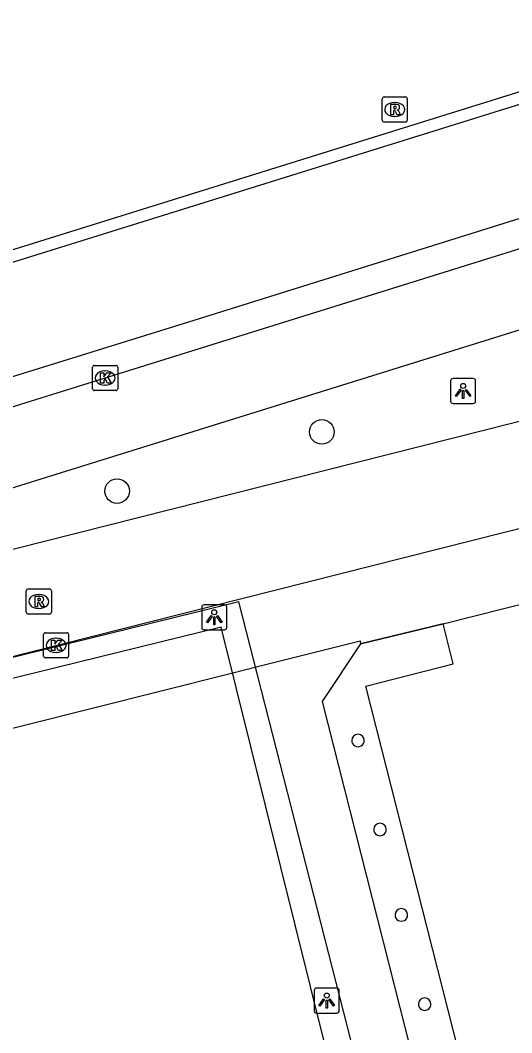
# Model space of a CAD drawing. Extents: x 160806 to 161707, y 383697 to 384148.
# Drawn here: x 160977.5 to 160997.09, y 383750.72 to 383791.06 of the extents above; entities that cross this region are included whole.
import ezdxf

# ---------------------------------------------------------------- set-up
doc = ezdxf.new("R2010")
doc.units = 0
for name, color, linetype in [('IMGEO_Berm_groen', 7, 'Continuous'), ('IMGEO_Boom', 7, 'Continuous'), ('IMGEO_Dek', 7, 'Continuous'), ('IMGEO_Fietspad_open', 7, 'Continuous'), ('IMGEO_Kolk', 7, 'Continuous'), ('IMGEO_Lichtpunt', 7, 'Continuous'), ('IMGEO_Muur', 7, 'Continuous'), ('IMGEO_Pand', 7, 'Continuous'), ('IMGEO_Pand_overbouw', 7, 'Continuous'), ('IMGEO_Rioolput', 7, 'Continuous'), ('IMGEO_Voetpad_gesloten', 7, 'Continuous'), ('IMGEO_Voetpad_open', 7, 'Continuous')]:
    doc.layers.add(name, color=color, linetype=linetype)

msp = doc.modelspace()

# ---------------------------------------------------------------- linework, layer by layer
at = {"layer": 'IMGEO_Berm_groen'}
msp.add_lwpolyline([(161049.357, 383799.265), (161036.436, 383795.305), (161012.779, 383787.972), (161000, 383783.977), (160984.412, 383779.104), (160968.351, 383774.113), (160967.332, 383773.795), (160957.725, 383770.797), (160956.274, 383770.344), (160948.254, 383767.825)], dxfattribs=at)
at = {"layer": 'IMGEO_Boom'}
for centre in [(160989.52, 383774.659), (160981.358, 383772.302)]:
    msp.add_circle(centre, 0.489, dxfattribs=at)
at = {"layer": 'IMGEO_Dek'}
msp.add_lwpolyline([(160991.136, 383748.615), (160986.209, 383767.888), (160970.809, 383764.107), (160969.826, 383768.11), (160969.362, 383769.998), (160968.627, 383772.989), (160968.588, 383773.147), (160968.351, 383774.113), (160967.312, 383778.34), (160966.993, 383778.241), (160966.874, 383778.714), (160966.145, 383778.487), (160956.543, 383775.501), (160955.438, 383775.157)], dxfattribs=at)
at = {"layer": 'IMGEO_Fietspad_open'}
for points in [[(161049.506, 383798.192), (161019.729, 383788.913), (160968.627, 383772.989), (160967.617, 383772.674), (160958.007, 383769.679), (160956.559, 383769.228), (160948.598, 383766.747)], [(160966.401, 383769.076), (160968.372, 383769.69), (160969.362, 383769.998), (161020.639, 383785.965), (161040.229, 383792.065)], [(161041.412, 383786.184), (161021.959, 383781.273), (160969.826, 383768.11), (160968.836, 383767.86), (160966.901, 383767.371)], [(160947.606, 383758.324), (160957.999, 383760.873), (160958.651, 383761.038), (160960.089, 383761.401), (160969.85, 383763.865), (160970.809, 383764.107), (160986.327, 383768.025), (161022.896, 383777.258), (161039.914, 383781.555), (161040.772, 383781.738)]]:
    msp.add_lwpolyline(points, dxfattribs=at)
at = {"layer": 'IMGEO_Kolk'}
for p, q in [((160980.381, 383776.382), (160980.381, 383777.234)), ((160980.456, 383777.308), (160981.308, 383777.308)), ((160980.869, 383777.088), (160980.894, 383777.088)), ((160981.382, 383777.234), (160981.382, 383776.382)), ((160981.308, 383776.308), (160980.456, 383776.308)), ((160980.892, 383776.528), (160980.867, 383776.528)), ((160978.427, 383765.731), (160978.427, 383766.583)), ((160978.502, 383766.657), (160979.354, 383766.657)), ((160979.428, 383766.583), (160979.428, 383765.731)), ((160978.915, 383766.437), (160978.94, 383766.437)), ((160978.938, 383765.877), (160978.913, 383765.877)), ((160979.354, 383765.657), (160978.502, 383765.657))]:
    msp.add_line(p, q, dxfattribs=at)
for points in [[(160980.381, 383776.382), (160980.381, 383777.234)], [(160980.456, 383777.308), (160981.308, 383777.308)], [(160981.382, 383777.234), (160981.382, 383776.382)], [(160980.702, 383777.008), (160980.825, 383777.008), (160980.825, 383776.857), (160980.955, 383777.008), (160981.119, 383777.008), (160980.973, 383776.857), (160981.126, 383776.608), (160980.974, 383776.608), (160980.889, 383776.772), (160980.825, 383776.705), (160980.825, 383776.608), (160980.702, 383776.608), (160980.702, 383777.008)], [(160981.308, 383776.308), (160980.456, 383776.308)], [(160978.427, 383765.731), (160978.427, 383766.583)], [(160978.502, 383766.657), (160979.354, 383766.657)], [(160979.428, 383766.583), (160979.428, 383765.731)], [(160978.748, 383766.357), (160978.871, 383766.357), (160978.871, 383766.206), (160979.001, 383766.357), (160979.165, 383766.357), (160979.019, 383766.206), (160979.172, 383765.957), (160979.02, 383765.957), (160978.935, 383766.121), (160978.871, 383766.054), (160978.871, 383765.957), (160978.748, 383765.957), (160978.748, 383766.357)], [(160979.354, 383765.657), (160978.502, 383765.657)]]:
    msp.add_lwpolyline(points, dxfattribs=at)
for centre, start, end in [((160980.458, 383777.232), 91.552, 178.448), ((160980.458, 383777.232), 91.552, 178.448), ((160981.306, 383777.232), 1.552, 88.448), ((160981.306, 383777.232), 1.552, 88.448), ((160980.458, 383776.384), 181.552, 268.448), ((160980.458, 383776.384), 181.552, 268.448), ((160981.306, 383776.384), 271.552, 358.448), ((160981.306, 383776.384), 271.552, 358.448), ((160978.504, 383766.581), 91.552, 178.448), ((160978.504, 383766.581), 91.552, 178.448), ((160979.352, 383766.581), 1.552, 88.448), ((160979.352, 383766.581), 1.552, 88.448), ((160978.504, 383765.733), 181.552, 268.448), ((160978.504, 383765.733), 181.552, 268.448), ((160979.352, 383765.733), 271.552, 358.448), ((160979.352, 383765.733), 271.552, 358.448)]:
    msp.add_arc(centre, 0.0765, start, end, dxfattribs=at)
for centre, major_axis, ratio, start_param, end_param in [((160980.868, 383776.808), (-0.387, 0.002), 0.722429, 4.712389, 7.853982), ((160980.893, 383776.808), (-0.39, 0.002), 0.717154, 1.570796, 4.712389), ((160978.914, 383766.157), (-0.387, 0.002), 0.722429, 4.712389, 7.853982), ((160978.939, 383766.157), (-0.39, 0.002), 0.717154, 1.570796, 4.712389)]:
    msp.add_ellipse(centre, major_axis=major_axis, ratio=ratio, start_param=start_param, end_param=end_param, dxfattribs=at)
at = {"layer": 'IMGEO_Lichtpunt'}
for p, q in [((160994.655, 383776.693), (160994.655, 383775.886)), ((160994.655, 383776.693), (160994.655, 383775.886)), ((160995.557, 383776.788), (160994.749, 383776.788)), ((160995.557, 383776.788), (160994.749, 383776.788)), ((160995.651, 383775.886), (160995.651, 383776.693)), ((160995.651, 383775.886), (160995.651, 383776.693)), ((160994.749, 383775.792), (160995.557, 383775.792)), ((160994.749, 383775.792), (160995.557, 383775.792)), ((160985.636, 383767.771), (160984.828, 383767.771)), ((160985.636, 383767.771), (160984.828, 383767.771)), ((160984.734, 383767.676), (160984.734, 383766.869)), ((160984.734, 383767.676), (160984.734, 383766.869)), ((160985.73, 383766.869), (160985.73, 383767.676)), ((160985.73, 383766.869), (160985.73, 383767.676)), ((160984.828, 383766.775), (160985.636, 383766.775)), ((160984.828, 383766.775), (160985.636, 383766.775)), ((160990.119, 383752.501), (160989.311, 383752.501)), ((160990.119, 383752.501), (160989.311, 383752.501)), ((160989.217, 383752.406), (160989.217, 383751.599)), ((160989.217, 383752.406), (160989.217, 383751.599)), ((160990.213, 383751.599), (160990.213, 383752.406)), ((160990.213, 383751.599), (160990.213, 383752.406)), ((160989.311, 383751.505), (160990.119, 383751.505)), ((160989.311, 383751.505), (160990.119, 383751.505))]:
    msp.add_line(p, q, dxfattribs=at)
for points in [[(160995.029, 383776.357), (160995.068, 383776.329), (160994.88, 383776.067), (160994.842, 383776.094), (160995.029, 383776.357)], [(160995.131, 383776.309), (160995.178, 383776.309), (160995.178, 383775.987), (160995.131, 383775.987), (160995.131, 383776.309)], [(160995.241, 383776.329), (160995.279, 383776.356), (160995.466, 383776.094), (160995.427, 383776.066), (160995.241, 383776.329)], [(160985.108, 383767.34), (160985.147, 383767.312), (160984.959, 383767.05), (160984.921, 383767.077), (160985.108, 383767.34)], [(160985.32, 383767.312), (160985.358, 383767.339), (160985.545, 383767.077), (160985.506, 383767.049), (160985.32, 383767.312)], [(160985.21, 383767.292), (160985.257, 383767.292), (160985.257, 383766.97), (160985.21, 383766.97), (160985.21, 383767.292)], [(160989.591, 383752.07), (160989.63, 383752.042), (160989.442, 383751.78), (160989.404, 383751.807), (160989.591, 383752.07)], [(160989.693, 383752.022), (160989.74, 383752.022), (160989.74, 383751.7), (160989.693, 383751.7), (160989.693, 383752.022)], [(160989.803, 383752.042), (160989.841, 383752.069), (160990.028, 383751.807), (160989.989, 383751.779), (160989.803, 383752.042)]]:
    msp.add_lwpolyline(points, dxfattribs=at)
for centre in [(160995.154, 383776.491), (160985.233, 383767.474), (160989.716, 383752.204)]:
    msp.add_circle(centre, 0.0994, dxfattribs=at)
for centre, start, end in [((160994.749, 383776.693), 90, 180), ((160994.749, 383776.693), 90, 180), ((160995.557, 383776.693), 0, 90), ((160995.557, 383776.693), 0, 90), ((160994.749, 383775.886), 180, 270), ((160994.749, 383775.886), 180, 270), ((160995.557, 383775.886), 270, 0), ((160995.557, 383775.886), 270, 360), ((160984.828, 383767.676), 90, 180), ((160984.828, 383767.676), 90, 180), ((160985.636, 383767.676), 0, 90), ((160985.636, 383767.676), 0, 90), ((160984.828, 383766.869), 180, 270), ((160984.828, 383766.869), 180, 270), ((160985.636, 383766.869), 270, 0), ((160985.636, 383766.869), 270, 360), ((160989.311, 383752.406), 90, 180), ((160989.311, 383752.406), 90, 180), ((160990.119, 383752.406), 0, 90), ((160990.119, 383752.406), 0, 90), ((160989.311, 383751.599), 180, 270), ((160989.311, 383751.599), 180, 270), ((160990.119, 383751.599), 270, 0), ((160990.119, 383751.599), 270, 360)]:
    msp.add_arc(centre, 0.0946, start, end, dxfattribs=at)
at = {"layer": 'IMGEO_Muur'}
for points in [[(160969.268, 383779.462), (161039.411, 383801.315), (161041.733, 383801.767)], [(161041.832, 383801.291), (161039.53, 383800.843), (160967.312, 383778.34), (160966.993, 383778.241), (160966.263, 383778.014), (160956.661, 383775.029), (160955.538, 383774.68), (160955.193, 383774.577), (160946.889, 383772.105)]]:
    msp.add_lwpolyline(points, dxfattribs=at)
at = {"layer": 'IMGEO_Pand'}
for points in [[(160994.355, 383767.007), (160998.042, 383767.944)], [(160994.969, 383750), (160991.276, 383764.533), (160994.758, 383765.418), (160994.355, 383767.007)]]:
    msp.add_lwpolyline(points, dxfattribs=at)
for centre, start, end in [((160990.962, 383762.366), 0.2296, 179.7704), ((160990.962, 383762.366), 179.7713, 0.2287), ((160991.839, 383758.821), 0.2296, 179.7704), ((160991.839, 383758.821), 179.7713, 0.2287), ((160992.691, 383755.416), 0.2296, 179.7704), ((160992.691, 383755.416), 179.7713, 0.2287), ((160993.618, 383751.859), 0.2296, 179.7704), ((160993.618, 383751.859), 179.7713, 0.2287)]:
    msp.add_arc(centre, 0.25, start, end, dxfattribs=at)
at = {"layer": 'IMGEO_Pand_overbouw'}
msp.add_lwpolyline([(160989.531, 383763.922), (160993.071, 383750), (160995.178, 383749.179), (160994.969, 383750), (160991.276, 383764.533), (160994.758, 383765.418), (160994.355, 383767.007), (160991.065, 383766.218)], close=True, dxfattribs=at)
at = {"layer": 'IMGEO_Rioolput'}
for p, q in [((160991.925, 383787.081), (160991.925, 383787.933)), ((160992, 383788.007), (160992.852, 383788.007)), ((160992.926, 383787.933), (160992.926, 383787.081)), ((160992.413, 383787.787), (160992.438, 383787.787)), ((160992.436, 383787.227), (160992.411, 383787.227)), ((160992.852, 383787.007), (160992, 383787.007)), ((160977.738, 383767.477), (160977.738, 383768.329)), ((160977.813, 383768.403), (160978.665, 383768.403)), ((160978.226, 383768.183), (160978.251, 383768.183)), ((160978.739, 383768.329), (160978.739, 383767.477)), ((160978.665, 383767.403), (160977.813, 383767.403)), ((160978.249, 383767.623), (160978.224, 383767.623))]:
    msp.add_line(p, q, dxfattribs=at)
for points in [[(160991.925, 383787.081), (160991.925, 383787.933)], [(160992, 383788.007), (160992.852, 383788.007)], [(160992.926, 383787.933), (160992.926, 383787.081)], [(160992.514, 383787.705), (160992.262, 383787.707), (160992.262, 383787.307)], [(160992.44, 383787.626), (160992.386, 383787.626), (160992.386, 383787.545)], [(160992.386, 383787.545), (160992.438, 383787.545)], [(160992.262, 383787.307), (160992.386, 383787.307), (160992.386, 383787.469), (160992.397, 383787.469)], [(160992.444, 383787.44), (160992.515, 383787.307), (160992.655, 383787.307), (160992.59, 383787.433)], [(160992.852, 383787.007), (160992, 383787.007)], [(160977.738, 383767.477), (160977.738, 383768.329)], [(160977.813, 383768.403), (160978.665, 383768.403)], [(160978.739, 383768.329), (160978.739, 383767.477)], [(160978.327, 383768.101), (160978.075, 383768.103), (160978.075, 383767.703)], [(160978.075, 383767.703), (160978.199, 383767.703), (160978.199, 383767.865), (160978.21, 383767.865)], [(160978.253, 383768.022), (160978.199, 383768.022), (160978.199, 383767.941)], [(160978.199, 383767.941), (160978.251, 383767.941)], [(160978.257, 383767.836), (160978.328, 383767.703), (160978.468, 383767.703), (160978.403, 383767.829)], [(160978.665, 383767.403), (160977.813, 383767.403)]]:
    msp.add_lwpolyline(points, dxfattribs=at)
for centre, radius, start, end in [((160992.002, 383787.931), 0.0765, 91.552, 178.448), ((160992.002, 383787.931), 0.0765, 91.552, 178.448), ((160992.85, 383787.931), 0.0765, 1.552, 88.448), ((160992.85, 383787.931), 0.0765, 1.552, 88.448), ((160992.422, 383787.734), 0.19, 274.7715, 282.9687), ((160992.446, 383787.53), 0.0964, 77.0061, 93.1865), ((160992.46, 383787.587), 0.0378, 276.6634, 79.6772), ((160992.513, 383787.595), 0.109, 350.3612, 89.416), ((160992.511, 383787.595), 0.112, 277.5842, 350.9817), ((160992.396, 383787.416), 0.0533, 26.0293, 88.6989), ((160992.495, 383787.38), 0.108, 29.5134, 73.7905), ((160992.002, 383787.083), 0.0765, 181.552, 268.448), ((160992.002, 383787.083), 0.0765, 181.552, 268.448), ((160992.85, 383787.083), 0.0765, 271.552, 358.448), ((160992.85, 383787.083), 0.0765, 271.552, 358.448), ((160977.815, 383768.327), 0.0765, 91.552, 178.448), ((160977.815, 383768.327), 0.0765, 91.552, 178.448), ((160978.663, 383768.327), 0.0765, 1.552, 88.448), ((160978.663, 383768.327), 0.0765, 1.552, 88.448), ((160978.209, 383767.812), 0.0533, 26.0293, 88.6989), ((160978.235, 383768.13), 0.19, 274.7715, 282.9687), ((160978.259, 383767.926), 0.0964, 77.0061, 93.1865), ((160978.273, 383767.983), 0.0378, 276.6634, 79.6772), ((160978.326, 383767.991), 0.109, 350.3612, 89.416), ((160978.324, 383767.991), 0.112, 277.5842, 350.9817), ((160978.308, 383767.776), 0.108, 29.5134, 73.7905), ((160977.815, 383767.479), 0.0765, 181.552, 268.448), ((160977.815, 383767.479), 0.0765, 181.552, 268.448), ((160978.663, 383767.479), 0.0765, 271.552, 358.448), ((160978.663, 383767.479), 0.0765, 271.552, 358.448)]:
    msp.add_arc(centre, radius, start, end, dxfattribs=at)
for centre, major_axis, ratio, start_param, end_param in [((160992.412, 383787.507), (-0.387, 0.002), 0.722429, 4.712389, 7.853982), ((160992.437, 383787.507), (-0.39, 0.002), 0.717154, 1.570796, 4.712389), ((160978.225, 383767.903), (-0.387, 0.002), 0.722429, 4.712389, 7.853982), ((160978.25, 383767.903), (-0.39, 0.002), 0.717154, 1.570796, 4.712389)]:
    msp.add_ellipse(centre, major_axis=major_axis, ratio=ratio, start_param=start_param, end_param=end_param, dxfattribs=at)
at = {"layer": 'IMGEO_Voetpad_gesloten'}
for points in [[(160994.095, 383747.26), (160994.57, 383748.102), (160993.134, 383749.019), (160991.136, 383748.615), (160986.209, 383767.888), (160970.809, 383764.107)], [(160994.095, 383747.26), (160992.821, 383747.959), (160991.495, 383747.627), (160990.71, 383747.495), (160990.251, 383747.813), (160985.51, 383766.882), (160971.605, 383763.473), (160974.981, 383749.905), (160975.93, 383750.029), (160976.135, 383749.107), (160974.285, 383748.798)]]:
    msp.add_lwpolyline(points, dxfattribs=at)
at = {"layer": 'IMGEO_Voetpad_open'}
msp.add_lwpolyline([(160959.333, 383758.368), (160960.762, 383758.727), (160971.208, 383761.353), (160972.153, 383761.59), (160985.922, 383765.051), (160987.014, 383765.325), (160991.046, 383766.335), (160991.065, 383766.218), (160994.355, 383767.007)], dxfattribs=at)

doc.saveas('drawing.dxf')
